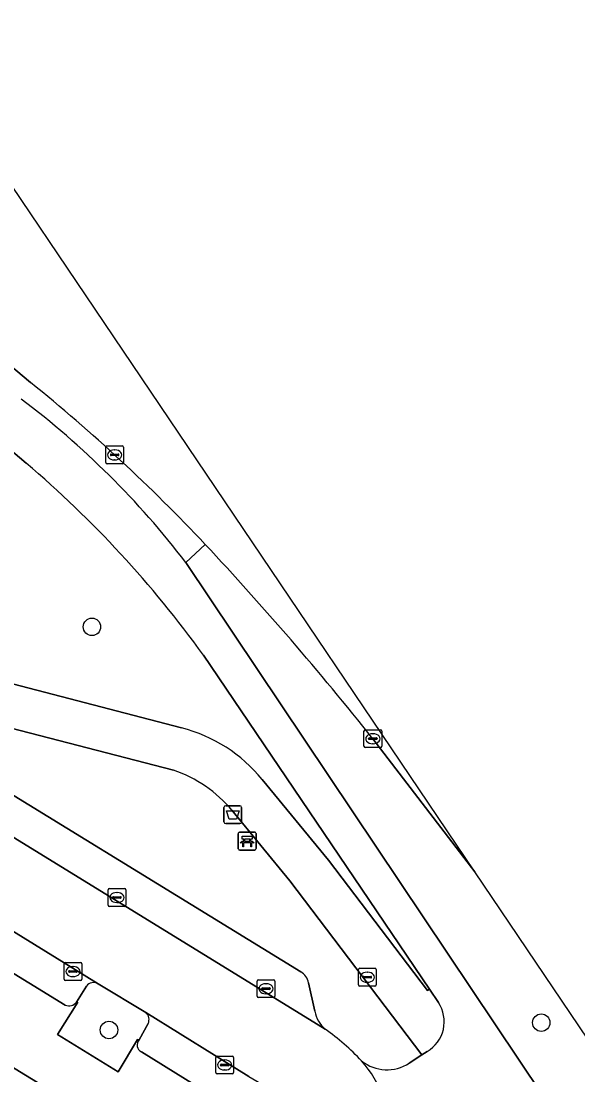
# Model space of a CAD drawing. Extents: x 158352 to 159489, y 383828 to 384603.
# Drawn here: x 159370.3 to 159401.5, y 384465.8 to 384524.8 of the extents above; entities that cross this region are included whole.
import ezdxf

# ---------------------------------------------------------------- set-up
doc = ezdxf.new("R2010")
doc.units = 0
for name, color, linetype in [('IMGEO_Afvalbak', 7, 'Continuous'), ('IMGEO_Bank', 7, 'Continuous'), ('IMGEO_Berm_groen', 7, 'Continuous'), ('IMGEO_Berm_open', 7, 'Continuous'), ('IMGEO_Boom', 7, 'Continuous'), ('IMGEO_Erf', 7, 'Continuous'), ('IMGEO_Fietspad_gesloten', 7, 'Continuous'), ('IMGEO_Groenvoorziening', 7, 'Continuous'), ('IMGEO_Kolk', 7, 'Continuous'), ('IMGEO_Parkeervlak_open', 7, 'Continuous'), ('IMGEO_Rijbaan_lokaal_gesloten', 7, 'Continuous'), ('IMGEO_Rijbaan_lokaal_open', 7, 'Continuous'), ('IMGEO_Voetpad_open', 7, 'Continuous')]:
    doc.layers.add(name, color=color, linetype=linetype)

msp = doc.modelspace()

# ---------------------------------------------------------------- linework, layer by layer
at = {"layer": 'IMGEO_Afvalbak'}
for p, q in [((159381.692, 384479.993), (159381.692, 384480.793)), ((159381.692, 384480.793), (159381.692, 384479.993)), ((159381.792, 384480.893), (159382.582, 384480.893)), ((159382.582, 384480.893), (159381.792, 384480.893)), ((159382.682, 384480.793), (159382.682, 384479.993)), ((159382.682, 384479.993), (159382.682, 384480.793)), ((159382.582, 384479.893), (159381.792, 384479.893)), ((159381.792, 384479.893), (159382.582, 384479.893))]:
    msp.add_line(p, q, dxfattribs=at)
msp.add_lwpolyline([(159381.835, 384480.607), (159382.539, 384480.607), (159382.39, 384480.137), (159381.984, 384480.137), (159381.835, 384480.607)], dxfattribs=at)
for centre, start, end in [((159381.792, 384480.793), 90, 180), ((159381.792, 384480.793), 90, 180), ((159382.582, 384480.793), 0, 90), ((159382.582, 384480.793), 360, 90), ((159381.792, 384479.993), 180, 270), ((159381.792, 384479.993), 180, 270), ((159382.582, 384479.993), 270, 0), ((159382.582, 384479.993), 270, 0)]:
    msp.add_arc(centre, 0.1, start, end, dxfattribs=at)
at = {"layer": 'IMGEO_Bank'}
for p, q in [((159382.493, 384478.482), (159382.493, 384479.323)), ((159382.493, 384479.323), (159382.493, 384478.482)), ((159382.568, 384479.407), (159383.409, 384479.407)), ((159383.409, 384479.407), (159382.568, 384479.407)), ((159382.802, 384478.913), (159382.802, 384479.019)), ((159382.846, 384479.019), (159382.846, 384478.913)), ((159383.134, 384479.025), (159382.852, 384479.025)), ((159382.852, 384478.907), (159383.134, 384478.907)), ((159383.14, 384478.913), (159383.14, 384479.019)), ((159383.184, 384479.019), (159383.184, 384478.913)), ((159383.493, 384479.332), (159383.493, 384478.491)), ((159383.493, 384478.491), (159383.493, 384479.332)), ((159383.418, 384478.407), (159382.577, 384478.407)), ((159382.577, 384478.407), (159383.418, 384478.407)), ((159383.19, 384478.805), (159382.797, 384478.805))]:
    msp.add_line(p, q, dxfattribs=at)
for points in [[(159382.74, 384478.805), (159382.598, 384478.805), (159382.71, 384478.907), (159382.796, 384478.907)], [(159382.796, 384479.025), (159382.71, 384479.025), (159382.71, 384479.186), (159383.273, 384479.186), (159383.273, 384479.025), (159383.19, 384479.025)], [(159383.19, 384478.907), (159383.273, 384478.907), (159383.385, 384478.805), (159383.246, 384478.805)], [(159382.79, 384478.798), (159382.79, 384478.591), (159382.747, 384478.591), (159382.747, 384478.798)], [(159383.24, 384478.798), (159383.24, 384478.591), (159383.196, 384478.591), (159383.196, 384478.798)]]:
    msp.add_lwpolyline(points, dxfattribs=at)
for centre, radius, start, end in [((159382.571, 384479.329), 0.0779, 92.4484, 184.28452), ((159382.571, 384479.329), 0.0779, 92.4484, 184.28452), ((159382.795, 384479.018), 0.00671, 2.89567, 87.10433), ((159382.795, 384478.914), 0.00671, 272.89567, 357.10433), ((159382.852, 384479.018), 0.00671, 92.89567, 177.10433), ((159382.852, 384478.914), 0.00671, 182.89567, 267.10433), ((159383.134, 384479.018), 0.00671, 2.89567, 87.10433), ((159383.134, 384478.914), 0.00671, 272.89567, 357.10433), ((159383.191, 384479.018), 0.00671, 92.89567, 177.10433), ((159383.191, 384478.914), 0.00671, 182.89567, 267.10433), ((159383.415, 384479.329), 0.0779, 2.4484, 94.28452), ((159383.415, 384479.329), 0.0779, 2.4484, 94.28452), ((159382.571, 384478.485), 0.0779, 182.4484, 274.28452), ((159382.571, 384478.485), 0.0779, 182.4484, 274.28452), ((159382.74, 384478.798), 0.00671, 2.89567, 87.10433), ((159382.797, 384478.798), 0.00671, 92.89567, 177.10433), ((159383.189, 384478.798), 0.00671, 2.89567, 87.10433), ((159383.246, 384478.798), 0.00671, 92.89567, 177.10433), ((159383.415, 384478.485), 0.0779, 272.4484, 4.28452), ((159383.415, 384478.485), 0.0779, 272.4484, 4.28452)]:
    msp.add_arc(centre, radius, start, end, dxfattribs=at)
at = {"layer": 'IMGEO_Berm_groen'}
for points in [[(159370.61, 384500.08), (159364.028, 384505.637), (159353.051, 384514.679)], [(159319.346, 384512.473), (159385.998, 384471.58)], [(159380.646, 384495.529), (159379.563, 384494.512), (159402.219, 384460.708), (159403.553, 384458.421), (159405.783, 384459.914), (159405.472, 384460.399)], [(159383.835, 384482.355), (159387.55, 384477.846), (159393.107, 384470.55), (159393.212, 384470.623), (159380.545, 384489.324)], [(159369.414, 384487.834), (159379.319, 384485.248)], [(159378.873, 384482.885), (159368.663, 384485.514)], [(159395.762, 384477.192), (159395.761, 384477.194), (159390.043, 384484.644)], [(159392.076, 384466.479), (159392.783, 384466.93), (159385.384, 384476.68), (159382.143, 384480.637)], [(159405.265, 384461.201), (159405.512, 384462.761), (159395.762, 384477.192)], [(159386.438, 384470.967), (159386.787, 384469.38)]]:
    msp.add_lwpolyline(points, dxfattribs=at)
for centre, radius, start, end in [((159330.905, 384453.439), 61.252, 35.86308, 49.59242), ((159249.413, 384372.737), 179.721, 38.51116, 43.0968), ((159377.216, 384476.994), 8.517, 39.0049, 75.70694), ((159376.405, 384475.792), 7.51, 40.17374, 70.81219), ((159385.583, 384470.818), 0.868, 9.8974, 61.44276), ((159388.519, 384469.714), 1.764, 190.91646, 229.17557), ((159379.541, 384457.329), 13.54, 43.19998, 54.69451), ((159390.825, 384468.354), 2.254, 231.16775, 303.7188)]:
    msp.add_arc(centre, radius, start, end, dxfattribs=at)
at = {"layer": 'IMGEO_Berm_open'}
for points in [[(159370.854, 384504.603), (159364.695, 384509.769)], [(159379.563, 384494.512), (159380.646, 384495.529)]]:
    msp.add_lwpolyline(points, dxfattribs=at)
for centre, radius, start, end in [((159308.954, 384427.985), 98.498, 43.29373, 51.06527), ((159341.638, 384465.471), 47.767, 37.44293, 53.09283)]:
    msp.add_arc(centre, radius, start, end, dxfattribs=at)
at = {"layer": 'IMGEO_Boom'}
for centre in [(159374.294, 384490.908), (159399.479, 384468.74), (159375.251, 384468.331)]:
    msp.add_circle(centre, 0.489, dxfattribs=at)
at = {"layer": 'IMGEO_Erf'}
msp.add_lwpolyline([(159382.382, 384458.565), (159345.784, 384480.965), (159343.781, 384480.776), (159343.28, 384480.055), (159341.147, 384474.914), (159338.827, 384469.07), (159334.574, 384452.041)], dxfattribs=at)
at = {"layer": 'IMGEO_Fietspad_gesloten'}
for points in [[(159354.166, 384517.126), (159353.051, 384514.679), (159364.028, 384505.637), (159370.61, 384500.08)], [(159437.488, 384407.794), (159435.002, 384411.501), (159429.512, 384419.646), (159426.714, 384423.895), (159423.305, 384428.935), (159420.835, 384432.639), (159418.013, 384436.91), (159415.3, 384440.948), (159413.653, 384443.407), (159410.121, 384448.661), (159403.553, 384458.421), (159402.219, 384460.708), (159379.563, 384494.512)], [(159380.545, 384489.324), (159393.212, 384470.623), (159393.714, 384469.868)], [(159393.081, 384467.132), (159392.783, 384466.93), (159392.076, 384466.479)]]:
    msp.add_lwpolyline(points, dxfattribs=at)
for centre, radius, start, end in [((159341.638, 384465.471), 47.767, 37.44293, 53.09283), ((159330.905, 384453.439), 61.252, 35.86308, 49.59242), ((159392.117, 384468.796), 1.923, 300.07135, 33.87518), ((159390.825, 384468.354), 2.254, 231.16775, 303.7188), ((159384, 384461.907), 7.162, 2.77937, 40.92348)]:
    msp.add_arc(centre, radius, start, end, dxfattribs=at)
at = {"layer": 'IMGEO_Groenvoorziening'}
for points in [[(159373.99, 384470.788), (159373.436, 384469.897), (159373.501, 384469.879), (159372.373, 384468.07), (159375.773, 384465.981), (159376.842, 384467.8), (159376.94, 384467.774), (159377.45, 384468.688)], [(159377.309, 384469.305), (159374.64, 384470.924)]]:
    msp.add_lwpolyline(points, dxfattribs=at)
for centre, radius, start, end in [((159374.395, 384470.472), 0.514, 61.59043, 142.04469), ((159376.962, 384468.901), 0.533, 336.42669, 49.31827)]:
    msp.add_arc(centre, radius, start, end, dxfattribs=at)
at = {"layer": 'IMGEO_Kolk'}
for p, q in [((159375.068, 384500.115), (159375.068, 384500.967)), ((159375.143, 384501.041), (159375.995, 384501.041)), ((159375.556, 384500.821), (159375.581, 384500.821)), ((159376.069, 384500.967), (159376.069, 384500.115)), ((159375.327, 384500.535), (159375.327, 384500.547)), ((159375.765, 384500.498), (159375.367, 384500.498)), ((159375.37, 384500.584), (159375.768, 384500.584)), ((159375.579, 384500.261), (159375.554, 384500.261)), ((159375.811, 384500.547), (159375.811, 384500.535)), ((159375.995, 384500.041), (159375.143, 384500.041)), ((159389.542, 384484.218), (159389.542, 384485.07)), ((159389.617, 384485.144), (159390.469, 384485.144)), ((159390.03, 384484.924), (159390.055, 384484.924)), ((159390.543, 384485.07), (159390.543, 384484.218)), ((159389.801, 384484.638), (159389.801, 384484.65)), ((159390.239, 384484.601), (159389.841, 384484.601)), ((159389.844, 384484.687), (159390.242, 384484.687)), ((159390.053, 384484.364), (159390.028, 384484.364)), ((159390.285, 384484.65), (159390.285, 384484.638)), ((159390.469, 384484.144), (159389.617, 384484.144)), ((159375.197, 384475.323), (159375.197, 384476.175)), ((159375.272, 384476.249), (159376.124, 384476.249)), ((159375.685, 384476.029), (159375.71, 384476.029)), ((159376.198, 384476.175), (159376.198, 384475.323)), ((159375.456, 384475.743), (159375.456, 384475.755)), ((159375.894, 384475.706), (159375.496, 384475.706)), ((159375.499, 384475.792), (159375.897, 384475.792)), ((159375.708, 384475.469), (159375.683, 384475.469)), ((159375.94, 384475.755), (159375.94, 384475.743)), ((159376.124, 384475.249), (159375.272, 384475.249)), ((159372.731, 384471.178), (159372.731, 384472.03)), ((159372.806, 384472.104), (159373.658, 384472.104)), ((159373.219, 384471.884), (159373.244, 384471.884)), ((159373.732, 384472.03), (159373.732, 384471.178)), ((159372.99, 384471.598), (159372.99, 384471.61)), ((159373.428, 384471.561), (159373.03, 384471.561)), ((159373.033, 384471.647), (159373.431, 384471.647)), ((159373.242, 384471.324), (159373.217, 384471.324)), ((159373.474, 384471.61), (159373.474, 384471.598)), ((159389.228, 384470.859), (159389.228, 384471.711)), ((159389.303, 384471.785), (159390.155, 384471.785)), ((159389.487, 384471.279), (159389.487, 384471.291)), ((159389.925, 384471.242), (159389.527, 384471.242)), ((159389.53, 384471.328), (159389.928, 384471.328)), ((159389.716, 384471.565), (159389.741, 384471.565)), ((159389.971, 384471.291), (159389.971, 384471.279)), ((159390.229, 384471.711), (159390.229, 384470.859)), ((159373.658, 384471.104), (159372.806, 384471.104)), ((159383.55, 384470.216), (159383.55, 384471.068)), ((159383.625, 384471.142), (159384.477, 384471.142)), ((159383.809, 384470.636), (159383.809, 384470.648)), ((159383.852, 384470.685), (159384.25, 384470.685)), ((159384.038, 384470.922), (159384.063, 384470.922)), ((159384.293, 384470.648), (159384.293, 384470.636)), ((159384.551, 384471.068), (159384.551, 384470.216)), ((159390.155, 384470.785), (159389.303, 384470.785)), ((159389.739, 384471.005), (159389.714, 384471.005)), ((159384.477, 384470.142), (159383.625, 384470.142)), ((159384.247, 384470.599), (159383.849, 384470.599)), ((159384.061, 384470.362), (159384.036, 384470.362)), ((159381.236, 384465.943), (159381.236, 384466.795)), ((159381.311, 384466.869), (159382.163, 384466.869)), ((159381.724, 384466.649), (159381.749, 384466.649)), ((159382.237, 384466.795), (159382.237, 384465.943)), ((159381.495, 384466.363), (159381.495, 384466.375)), ((159381.933, 384466.326), (159381.535, 384466.326)), ((159381.538, 384466.412), (159381.936, 384466.412)), ((159381.747, 384466.089), (159381.722, 384466.089)), ((159381.979, 384466.375), (159381.979, 384466.363)), ((159382.163, 384465.869), (159381.311, 384465.869))]:
    msp.add_line(p, q, dxfattribs=at)
for points in [[(159375.068, 384500.115), (159375.068, 384500.967)], [(159375.143, 384501.041), (159375.995, 384501.041)], [(159376.069, 384500.967), (159376.069, 384500.115)], [(159375.995, 384500.041), (159375.143, 384500.041)], [(159389.542, 384484.218), (159389.542, 384485.07)], [(159389.617, 384485.144), (159390.469, 384485.144)], [(159390.543, 384485.07), (159390.543, 384484.218)], [(159390.469, 384484.144), (159389.617, 384484.144)], [(159375.197, 384475.323), (159375.197, 384476.175)], [(159375.272, 384476.249), (159376.124, 384476.249)], [(159376.198, 384476.175), (159376.198, 384475.323)], [(159376.124, 384475.249), (159375.272, 384475.249)], [(159372.731, 384471.178), (159372.731, 384472.03)], [(159372.806, 384472.104), (159373.658, 384472.104)], [(159373.732, 384472.03), (159373.732, 384471.178)], [(159389.228, 384470.859), (159389.228, 384471.711)], [(159389.303, 384471.785), (159390.155, 384471.785)], [(159390.229, 384471.711), (159390.229, 384470.859)], [(159373.658, 384471.104), (159372.806, 384471.104)], [(159383.55, 384470.216), (159383.55, 384471.068)], [(159383.625, 384471.142), (159384.477, 384471.142)], [(159384.551, 384471.068), (159384.551, 384470.216)], [(159390.155, 384470.785), (159389.303, 384470.785)], [(159384.477, 384470.142), (159383.625, 384470.142)], [(159381.236, 384465.943), (159381.236, 384466.795)], [(159381.311, 384466.869), (159382.163, 384466.869)], [(159382.237, 384466.795), (159382.237, 384465.943)], [(159382.163, 384465.869), (159381.311, 384465.869)]]:
    msp.add_lwpolyline(points, dxfattribs=at)
for centre, radius, start, end in [((159375.145, 384500.965), 0.0765, 91.55205, 178.44795), ((159375.145, 384500.965), 0.0765, 91.55205, 178.44795), ((159375.993, 384500.965), 0.0765, 1.55205, 88.44795), ((159375.993, 384500.965), 0.0765, 1.55205, 88.44795), ((159375.367, 384500.544), 0.0403, 85.87752, 175.75265), ((159375.364, 384500.534), 0.0366, 178.93798, 274.71019), ((159375.768, 384500.541), 0.043, 264.86636, 352.45326), ((159375.772, 384500.546), 0.0386, 1.73085, 96.63898), ((159375.145, 384500.117), 0.0765, 181.55205, 268.44795), ((159375.145, 384500.117), 0.0765, 181.55205, 268.44795), ((159375.993, 384500.117), 0.0765, 271.55205, 358.44795), ((159375.993, 384500.117), 0.0765, 271.55205, 358.44795), ((159389.619, 384485.068), 0.0765, 91.55205, 178.44795), ((159389.619, 384485.068), 0.0765, 91.55205, 178.44795), ((159390.467, 384485.068), 0.0765, 1.55205, 88.44795), ((159390.467, 384485.068), 0.0765, 1.55205, 88.44795), ((159389.619, 384484.22), 0.0765, 181.55205, 268.44795), ((159389.619, 384484.22), 0.0765, 181.55205, 268.44795), ((159389.841, 384484.647), 0.0403, 85.87752, 175.75265), ((159389.838, 384484.637), 0.0366, 178.93798, 274.71019), ((159390.242, 384484.644), 0.043, 264.86636, 352.45326), ((159390.246, 384484.649), 0.0386, 1.73085, 96.63898), ((159390.467, 384484.22), 0.0765, 271.55205, 358.44795), ((159390.467, 384484.22), 0.0765, 271.55205, 358.44795), ((159375.274, 384476.173), 0.0765, 91.55205, 178.44795), ((159375.274, 384476.173), 0.0765, 91.55205, 178.44795), ((159376.122, 384476.173), 0.0765, 1.55205, 88.44795), ((159376.122, 384476.173), 0.0765, 1.55205, 88.44795), ((159375.496, 384475.752), 0.0403, 85.87752, 175.75265), ((159375.493, 384475.742), 0.0366, 178.93798, 274.71019), ((159375.897, 384475.749), 0.043, 264.86636, 352.45326), ((159375.901, 384475.754), 0.0386, 1.73085, 96.63898), ((159375.274, 384475.325), 0.0765, 181.55205, 268.44795), ((159375.274, 384475.325), 0.0765, 181.55205, 268.44795), ((159376.122, 384475.325), 0.0765, 271.55205, 358.44795), ((159376.122, 384475.325), 0.0765, 271.55205, 358.44795), ((159372.808, 384472.028), 0.0765, 91.55205, 178.44795), ((159372.808, 384472.028), 0.0765, 91.55205, 178.44795), ((159373.656, 384472.028), 0.0765, 1.55205, 88.44795), ((159373.656, 384472.028), 0.0765, 1.55205, 88.44795), ((159373.03, 384471.607), 0.0403, 85.87752, 175.75265), ((159373.027, 384471.597), 0.0366, 178.93798, 274.71019), ((159373.431, 384471.604), 0.043, 264.86636, 352.45326), ((159373.435, 384471.609), 0.0386, 1.73085, 96.63898), ((159389.305, 384471.709), 0.0765, 91.55205, 178.44795), ((159389.305, 384471.709), 0.0765, 91.55205, 178.44795), ((159389.527, 384471.288), 0.0403, 85.87752, 175.75265), ((159389.524, 384471.278), 0.0366, 178.93798, 274.71019), ((159389.928, 384471.285), 0.043, 264.86636, 352.45326), ((159389.932, 384471.29), 0.0386, 1.73085, 96.63898), ((159390.153, 384471.709), 0.0765, 1.55205, 88.44795), ((159390.153, 384471.709), 0.0765, 1.55205, 88.44795), ((159372.808, 384471.18), 0.0765, 181.55205, 268.44795), ((159372.808, 384471.18), 0.0765, 181.55205, 268.44795), ((159373.656, 384471.18), 0.0765, 271.55205, 358.44795), ((159373.656, 384471.18), 0.0765, 271.55205, 358.44795), ((159383.627, 384471.066), 0.0765, 91.55205, 178.44795), ((159383.627, 384471.066), 0.0765, 91.55205, 178.44795), ((159383.849, 384470.645), 0.0403, 85.87752, 175.75265), ((159384.254, 384470.647), 0.0386, 1.73085, 96.63898), ((159384.475, 384471.066), 0.0765, 1.55205, 88.44795), ((159384.475, 384471.066), 0.0765, 1.55205, 88.44795), ((159389.305, 384470.861), 0.0765, 181.55205, 268.44795), ((159389.305, 384470.861), 0.0765, 181.55205, 268.44795), ((159390.153, 384470.861), 0.0765, 271.55205, 358.44795), ((159390.153, 384470.861), 0.0765, 271.55205, 358.44795), ((159383.627, 384470.218), 0.0765, 181.55205, 268.44795), ((159383.627, 384470.218), 0.0765, 181.55205, 268.44795), ((159383.846, 384470.635), 0.0366, 178.93798, 274.71019), ((159384.25, 384470.642), 0.043, 264.86636, 352.45326), ((159384.475, 384470.218), 0.0765, 271.55205, 358.44795), ((159384.475, 384470.218), 0.0765, 271.55205, 358.44795), ((159381.313, 384466.793), 0.0765, 91.55205, 178.44795), ((159381.313, 384466.793), 0.0765, 91.55205, 178.44795), ((159382.161, 384466.793), 0.0765, 1.55205, 88.44795), ((159382.161, 384466.793), 0.0765, 1.55205, 88.44795), ((159381.313, 384465.945), 0.0765, 181.55205, 268.44795), ((159381.313, 384465.945), 0.0765, 181.55205, 268.44795), ((159381.535, 384466.372), 0.0403, 85.87752, 175.75265), ((159381.532, 384466.362), 0.0366, 178.93798, 274.71019), ((159381.936, 384466.369), 0.043, 264.86636, 352.45326), ((159381.94, 384466.374), 0.0386, 1.73085, 96.63898), ((159382.161, 384465.945), 0.0765, 271.55205, 358.44795), ((159382.161, 384465.945), 0.0765, 271.55205, 358.44795)]:
    msp.add_arc(centre, radius, start, end, dxfattribs=at)
for centre, major_axis, ratio, start_param, end_param in [((159375.555, 384500.541), (-0.387, 0.002), 0.722429, 4.712389, 7.853982), ((159375.58, 384500.541), (-0.39, 0.002), 0.717154, 1.570796, 4.712389), ((159390.029, 384484.644), (-0.387, 0.002), 0.722429, 4.712389, 7.853982), ((159390.054, 384484.644), (-0.39, 0.002), 0.717154, 1.570796, 4.712389), ((159375.684, 384475.749), (-0.387, 0.002), 0.722429, 4.712389, 7.853982), ((159375.709, 384475.749), (-0.39, 0.002), 0.717154, 1.570796, 4.712389), ((159373.218, 384471.604), (-0.387, 0.002), 0.722429, 4.712389, 7.853982), ((159373.243, 384471.604), (-0.39, 0.002), 0.717154, 1.570796, 4.712389), ((159389.715, 384471.285), (-0.387, 0.002), 0.722429, 4.712389, 7.853982), ((159389.74, 384471.285), (-0.39, 0.002), 0.717154, 1.570796, 4.712389), ((159384.037, 384470.642), (-0.387, 0.002), 0.722429, 4.712389, 7.853982), ((159384.062, 384470.642), (-0.39, 0.002), 0.717154, 1.570796, 4.712389), ((159381.723, 384466.369), (-0.387, 0.002), 0.722429, 4.712389, 7.853982), ((159381.748, 384466.369), (-0.39, 0.002), 0.717154, 1.570796, 4.712389)]:
    msp.add_ellipse(centre, major_axis=major_axis, ratio=ratio, start_param=start_param, end_param=end_param, dxfattribs=at)
at = {"layer": 'IMGEO_Parkeervlak_open'}
for points in [[(159316.31, 384512.168), (159351.491, 384490.422), (159387.366, 384468.379)], [(159385.998, 384471.58), (159319.346, 384512.473)], [(159374.64, 384470.924), (159354.236, 384483.502)], [(159353.971, 384481.272), (159372.799, 384469.728)], [(159373.436, 384469.897), (159373.99, 384470.788)], [(159386.787, 384469.38), (159386.438, 384470.967)], [(159383.096, 384465.72), (159377.309, 384469.305)], [(159377.45, 384468.688), (159376.94, 384467.774)], [(159377.068, 384467.107), (159381.308, 384464.472)]]:
    msp.add_lwpolyline(points, dxfattribs=at)
for centre, radius, start, end in [((159385.583, 384470.818), 0.868, 9.8974, 61.44276), ((159374.395, 384470.472), 0.514, 61.59043, 142.04469), ((159373.017, 384470.19), 0.511, 244.70795, 325.00928), ((159376.962, 384468.901), 0.533, 336.42669, 49.31827), ((159388.519, 384469.714), 1.764, 190.91646, 229.17557), ((159377.237, 384467.485), 0.414, 135.75216, 245.97428)]:
    msp.add_arc(centre, radius, start, end, dxfattribs=at)
at = {"layer": 'IMGEO_Rijbaan_lokaal_gesloten'}
for points in [[(159395.762, 384477.192), (159363.572, 384524.839), (159360.751, 384523.971), (159365.753, 384518.861)], [(159364.695, 384509.769), (159370.854, 384504.603)], [(159390.043, 384484.644), (159395.761, 384477.194), (159395.762, 384477.192)]]:
    msp.add_lwpolyline(points, dxfattribs=at)
for centre, radius, start, end in [((159308.954, 384427.985), 98.498, 43.29373, 51.06527), ((159249.413, 384372.737), 179.721, 38.51116, 43.0968)]:
    msp.add_arc(centre, radius, start, end, dxfattribs=at)
at = {"layer": 'IMGEO_Rijbaan_lokaal_open'}
for points in [[(159387.366, 384468.379), (159351.491, 384490.422)], [(159349.906, 384486.137), (159354.236, 384483.502), (159374.64, 384470.924), (159377.309, 384469.305), (159383.096, 384465.72), (159384.078, 384465.138)]]:
    msp.add_lwpolyline(points, dxfattribs=at)
for centre, radius, start, end in [((159379.541, 384457.329), 13.54, 43.19998, 54.69451), ((159384, 384461.907), 7.162, 2.77937, 40.92348)]:
    msp.add_arc(centre, radius, start, end, dxfattribs=at)
at = {"layer": 'IMGEO_Voetpad_open'}
for points in [[(159379.319, 384485.248), (159369.414, 384487.834)], [(159368.663, 384485.514), (159378.873, 384482.885)], [(159341.624, 384483.932), (159345.784, 384480.965), (159382.382, 384458.565), (159382.91, 384456.26), (159384.78, 384455.959), (159385.708, 384456.352)], [(159393.714, 384469.868), (159393.212, 384470.623), (159393.107, 384470.55), (159387.55, 384477.846), (159383.835, 384482.355)], [(159372.799, 384469.728), (159353.971, 384481.272)], [(159382.143, 384480.637), (159385.384, 384476.68), (159392.783, 384466.93), (159393.081, 384467.132)], [(159376.94, 384467.774), (159376.842, 384467.8), (159375.773, 384465.981), (159372.373, 384468.07), (159373.501, 384469.879), (159373.436, 384469.897)], [(159381.308, 384464.472), (159377.068, 384467.107)]]:
    msp.add_lwpolyline(points, dxfattribs=at)
for centre, radius, start, end in [((159377.216, 384476.994), 8.517, 39.0049, 75.70694), ((159376.405, 384475.792), 7.51, 40.17374, 70.81219), ((159373.017, 384470.19), 0.511, 244.70795, 325.00928), ((159392.117, 384468.796), 1.923, 300.07135, 33.87518), ((159377.237, 384467.485), 0.414, 135.75216, 245.97428)]:
    msp.add_arc(centre, radius, start, end, dxfattribs=at)

doc.saveas('drawing.dxf')
